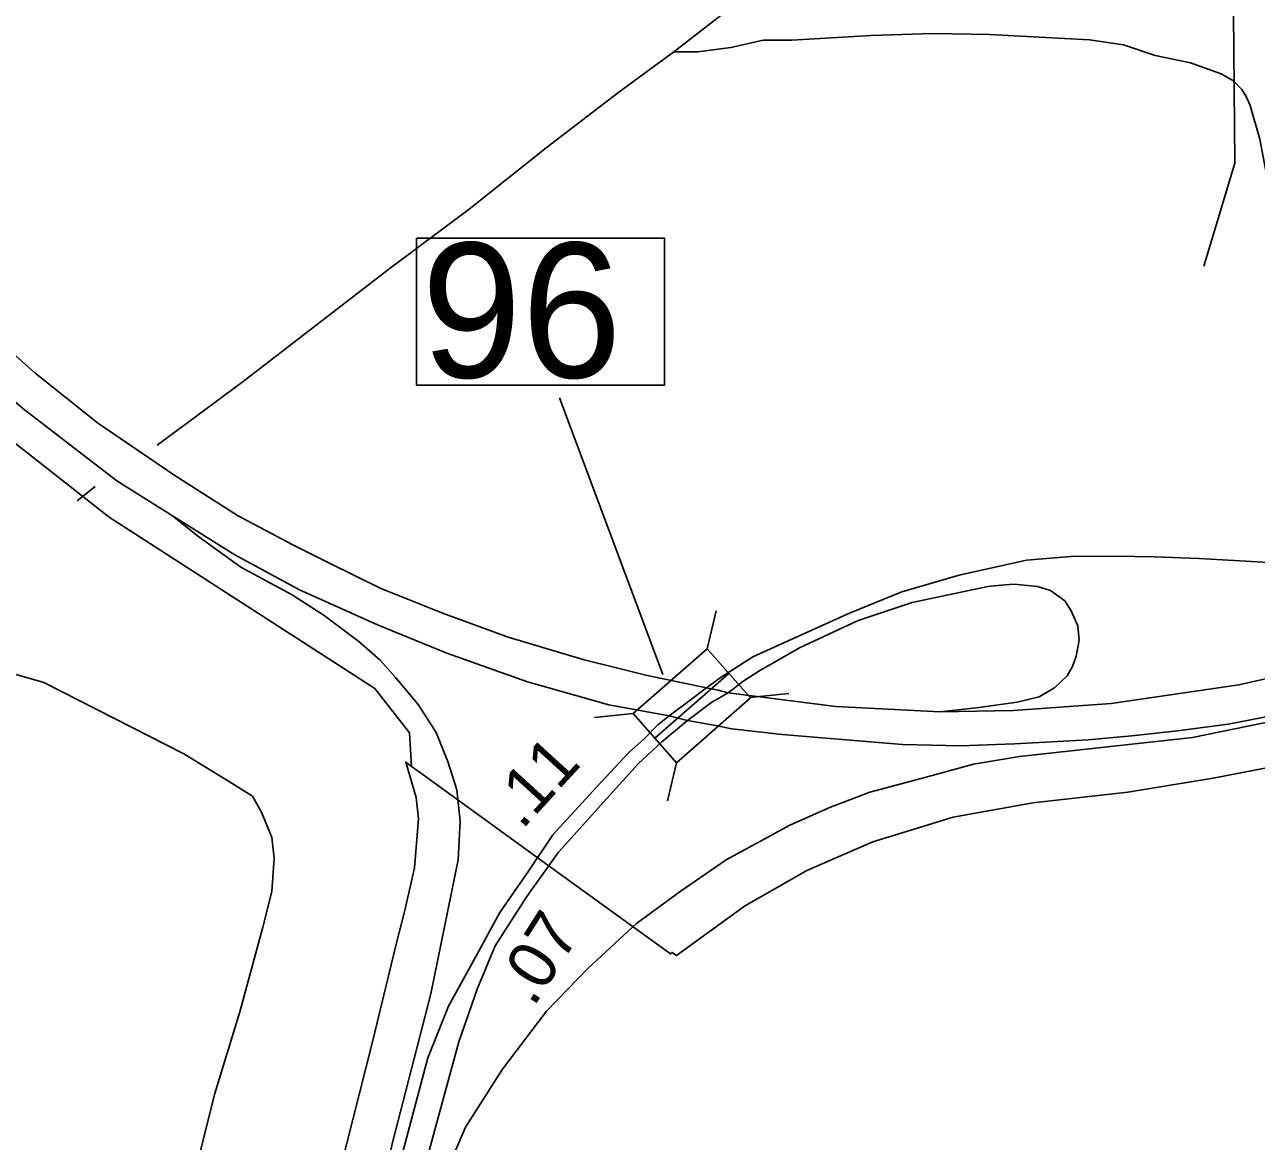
# Model space of a CAD drawing. Extents: x 2104537 to 2336408, y 34176 to 229611.
# Drawn here: x 2297199 to 2300399, y 173826 to 176728 of the extents above; entities that cross this region are included whole.
import ezdxf

# ---------------------------------------------------------------- set-up
doc = ezdxf.new("R2010")
doc.units = 0
for name, color, linetype in [('Exist Boundary Political City Limit New', 7, 'Continuous'), ('Exist Hydrographic Misc Water Feature', 7, 'Continuous'), ('Exist Road Non-System Type 51', 7, 'Continuous'), ('Exist Road Primary Interstate Ramp 1 Lane Attributed', 7, 'Continuous'), ('Exist Road Primary US Divided Attributed', 7, 'Continuous'), ('Exist Road Primary US Mileage Hundredths English Label', 7, 'Continuous'), ('Exist Road Primary US Structure Standard Bridge CELL', 7, 'Continuous'), ('Exist Road Primary US Structure Standard Bridge Number Label', 7, 'Continuous'), ('Map Preparation Boundary City Limit Buffer Line', 7, 'Continuous')]:
    doc.layers.add(name, color=color, linetype=linetype)

msp = doc.modelspace()

# ---------------------------------------------------------------- linework, layer by layer
at = {"layer": 'Exist Boundary Political City Limit New'}
for points in [[(2296883, 175868.3), (2297418, 175448), (2298108.2, 175002.8), (2298198.2, 174887.7), (2298204, 174800.4)], [(2297057.5, 171652.3), (2297230.8, 171828.3), (2297387, 172030.9), (2297500, 172197.4), (2297612.5, 172409.8), (2297699.2, 172604.8), (2297759.2, 172778.8), (2297818, 172985.9), (2297885.2, 173241.5), (2297979.8, 173596.5), (2298036, 173820.9), (2298101.2, 174081.2), (2298164.5, 174342), (2298185.2, 174422.7), (2298211.2, 174536.8), (2298222, 174663.9), (2298215.5, 174719.5), (2298188.8, 174811.5), (2298204, 174800.4)], [(2298204, 174800.4), (2298227.5, 174783.3), (2298602.5, 174511.8), (2298876.5, 174313.2), (2298881.5, 174316.9), (2298892.5, 174308.9), (2299068.8, 174437.4), (2299231.2, 174529.7), (2299402.5, 174604.5), (2299611, 174668.5), (2299818, 174705.5), (2300065, 174733.4), (2300287.2, 174769.3), (2300493, 174809.9)], [(2298204, 174800.4), (2298227.5, 174783.3), (2298602.5, 174511.8), (2298876.5, 174313.2), (2298881.5, 174316.9), (2298892.5, 174308.9), (2299068.8, 174437.4), (2299231.2, 174529.7), (2299402.5, 174604.5), (2299611, 174668.5), (2299818, 174705.5), (2300065, 174733.4), (2300287.2, 174769.3), (2300493, 174809.9)]]:
    msp.add_lwpolyline(points, dxfattribs=at)
at = {"layer": 'Exist Hydrographic Misc Water Feature'}
msp.add_lwpolyline([(2300262.4, 176100), (2300343.4, 176367.4), (2300339.5, 176757.8), (2300314.5, 176774.6), (2300226.5, 177324.1), (2299872.4, 177662.2), (2299488.3, 177833.6), (2299328.4, 178007.3), (2298993.3, 178151.5), (2298792.4, 178299.8), (2298716.3, 178448.8), (2298648.4, 178515.8), (2298381.4, 178629.1), (2298288.3, 178745.8), (2298296.3, 178804.7), (2298271.3, 178821.5), (2298236.5, 179002.6), (2298233.4, 179288), (2298123.3, 179467.3), (2297980.4, 179601.2), (2297212.4, 179835.9)], dxfattribs=at)
at = {"layer": 'Exist Road Non-System Type 51'}
for p, q in [((2299008.8, 176752.1), (2298885.6, 176657)), ((2297335.2, 175490.6), (2297382.1, 175527.2))]:
    msp.add_line(p, q, dxfattribs=at)
for points in [[(2298885.6, 176657), (2298947.6, 176657.5), (2299033.8, 176668.3), (2299117.5, 176687), (2299191.6, 176687.5), (2299397.5, 176699.3), (2299559.3, 176704.6), (2299705.5, 176702.1), (2299965.6, 176688.2), (2300053.6, 176675), (2300136.1, 176647.9), (2300228.2, 176628.7), (2300307.7, 176599.9), (2300339.4, 176581.3), (2300361, 176558.9), (2300372.4, 176540.6), (2300382.8, 176517.5), (2300407.7, 176430.1), (2300428.8, 176320.4), (2300457.6, 176230.7), (2300496, 176183)], [(2298885.6, 176657), (2298742.6, 176551.9), (2298553.8, 176408), (2298353.3, 176248.5), (2298144.6, 176092.5), (2297763, 175797.5), (2297669.6, 175728.4), (2297542.6, 175634.6)], [(2297185.7, 172334.1), (2297322.8, 172659.1), (2297427.1, 172921.6), (2297471.8, 173046.8), (2297549.2, 173374.8), (2297692.3, 173947.4), (2297757.8, 174162.1), (2297817.4, 174382.8), (2297841.3, 174475.2), (2297847.2, 174561.7), (2297841.3, 174615.4), (2297814.4, 174681), (2297790.6, 174722.7), (2297728, 174761.5), (2297611.8, 174833.1), (2297248.3, 175018), (2297176.7, 175038.8)]]:
    msp.add_lwpolyline(points, dxfattribs=at)
at = {"layer": 'Exist Road Primary Interstate Ramp 1 Lane Attributed'}
for points in [[(2301711.1, 175566.7), (2301609.3, 175522), (2301476.1, 175461.9), (2301342.8, 175410.6), (2301247.6, 175384.2), (2301067.4, 175349.1), (2300909.2, 175322.7), (2300810.3, 175316.1), (2300704.9, 175316.1), (2300544.5, 175322.7), (2300401.7, 175331.5), (2300250.1, 175340.3), (2300134.7, 175345.2), (2300031.4, 175346.9), (2299916.7, 175345.4), (2299802, 175336.1), (2299626.9, 175297.3), (2299478.1, 175253.9), (2299341.8, 175198.1), (2299155.5, 175114.7), (2299090.7, 175084.9), (2299005.5, 175030.7), (2298970.4, 175004.8)], [(2297582.6, 175451.5), (2297651.4, 175396.4), (2297760.6, 175318.4), (2297893.9, 175245.7), (2297977, 175192), (2298067.1, 175124.4), (2298122.5, 175075.9), (2298163.2, 175030.4), (2298221.2, 174961.5), (2298268, 174888.7), (2298299.2, 174810.8), (2298321.7, 174739.7), (2298330.4, 174658.3), (2298325.2, 174557.8), (2298254.1, 174209.2), (2298153.7, 173819.3), (2298043.1, 173284.2)], [(2299026.9, 174991.3), (2299064.4, 175020.9), (2299106.2, 175047.7), (2299211.6, 175108.2), (2299364.5, 175179.3), (2299504.5, 175226), (2299701.3, 175267.9), (2299745.6, 175271.9)], [(2299745.6, 175271.9), (2299769.5, 175274.1), (2299829.9, 175267.9), (2299864, 175257), (2299901.2, 175230.7), (2299918.2, 175204.3), (2299935.3, 175165.6), (2299938.4, 175128.3), (2299930.6, 175086.5), (2299921.3, 175060.1), (2299907.4, 175035.3), (2299874.9, 175004.3), (2299834.6, 174981.1), (2299777.2, 174967.1), (2299678, 174953.1), (2299577.3, 174942.3)], [(2298920.7, 174919.8), (2298984, 174967.4), (2299026.9, 174991.3)], [(2298151.2, 173410.6), (2298343.8, 173863.2), (2298439.9, 174013.6), (2298554.5, 174164), (2298663, 174275.6), (2298788.5, 174391.9), (2298901.7, 174475.6), (2299021, 174557.8), (2299186.8, 174647.7), (2299292.2, 174694.2), (2299394.5, 174733), (2299527.7, 174768.7), (2299664.1, 174805.9), (2299783.4, 174826), (2300232.8, 174875.6), (2300452.9, 174920.6), (2300593.8, 174962)]]:
    msp.add_lwpolyline(points, dxfattribs=at)
at = {"layer": 'Exist Road Primary US Divided Attributed'}
for points in [[(2298970.4, 175004.8), (2298812.5, 175037.7), (2298733, 175057.3), (2298652.4, 175076.9), (2298455, 175136.5), (2298287.1, 175197.2), (2298122.5, 175263), (2297989.2, 175328.8), (2297895.6, 175375.6), (2297751.9, 175451.9), (2297589.1, 175555.8), (2297388.2, 175692.7), (2297225.4, 175822.7), (2296970.8, 176049.6), (2296763, 176229.8), (2296494.5, 176467.2), (2296215.7, 176711.5), (2295727.3, 177143), (2295240.6, 177576.1), (2294646.6, 178095.9), (2294251.7, 178445.9), (2293927.8, 178730.1), (2293662.8, 178960.5), (2293539.7, 179066.1)], [(2293411.6, 179042.2), (2294166.8, 178393.9), (2294637.9, 177976.4), (2295455.4, 177257.3), (2296122.2, 176671.7), (2296305.7, 176507.1), (2296605.4, 176247.2), (2296892.9, 175987.3), (2297197.7, 175727.4), (2297438.4, 175542), (2297582.6, 175451.5)], [(2301711.1, 175566.7), (2301603.1, 175492.9), (2301326.7, 175338.1), (2301060.8, 175215), (2300878.4, 175146.8), (2300483.9, 175041.5), (2300353.7, 175012.1), (2300022.1, 174964), (2299767.9, 174945.4), (2299577.3, 174942.3)], [(2297582.6, 175451.5), (2297745, 175349.6), (2297913, 175259.5), (2298115.6, 175167.7), (2298295.7, 175094.9), (2298505.3, 175020.4), (2298716.5, 174960.1), (2298872.9, 174931.9)], [(2298970.4, 175004.8), (2298931.4, 174974.6), (2298872.9, 174931.9)], [(2299026.9, 174991.3), (2299000.6, 174998.4), (2298970.4, 175004.8)], [(2299577.3, 174942.3), (2299306.1, 174956.3), (2299026.9, 174991.3)], [(2298920.7, 174919.8), (2298993.3, 174906.4), (2299036.2, 174897.6), (2299166.7, 174883.4), (2299479.7, 174857), (2299630, 174853.9), (2299771, 174858.6), (2299961.6, 174869.4), (2300075.1, 174879.4), (2300194.4, 174892.4), (2300325.4, 174909.8), (2300593.8, 174962)], [(2298872.9, 174931.9), (2298844.1, 174907.9), (2298808.2, 174872), (2298768.2, 174836.2), (2298684.6, 174746.3), (2298571.4, 174622.3), (2298507.9, 174527.7), (2298433.5, 174420.7), (2298370, 174304.4), (2298300.2, 174177), (2298246.5, 174042.8), (2298165.4, 173740.1), (2298063.1, 173358.7), (2298043.1, 173284.2)], [(2298151.2, 173410.6), (2298195.9, 173604.5), (2298327, 174084.6), (2298374.7, 174221.7), (2298421.1, 174333.9), (2298503.2, 174462.6), (2298585.4, 174577.3), (2298710.9, 174716.8), (2298793, 174806.8), (2298854.6, 174863.8), (2298920.7, 174919.8)], [(2298872.9, 174931.9), (2298920.7, 174919.8)]]:
    msp.add_lwpolyline(points, dxfattribs=at)
at = {"layer": 'Exist Road Primary US Structure Standard Bridge CELL'}
for p, q in [((2298972.2, 175105.7), (2298995.3, 175204.4)), ((2298835.9, 174873.4), (2299028, 175042)), ((2299083.1, 174979.2), (2299184, 174989.3)), ((2298678.9, 174927.3), (2298779.8, 174937.4)), ((2298868.9, 174710.8), (2298892.1, 174809.5))]:
    msp.add_line(p, q, dxfattribs=at)
msp.add_lwpolyline([(2298892.1, 174809.5), (2299084.2, 174978.1), (2298971.9, 175106), (2298779.8, 174937.4)], close=True, dxfattribs=at)
at = {"layer": 'Exist Road Primary US Structure Standard Bridge Number Label'}
msp.add_line((2298857, 175038.7), (2298588, 175758.4), dxfattribs=at)
msp.add_lwpolyline([(2298216.9, 176173.1), (2298861, 176173.1), (2298861, 175790.8), (2298216.9, 175790.8)], close=True, dxfattribs=at)
at = {"layer": 'Map Preparation Boundary City Limit Buffer Line'}
for points in [[(2296883, 175868.3), (2297418, 175448), (2298108.2, 175002.8), (2298198.2, 174887.7), (2298204, 174800.4)], [(2297057.5, 171652.3), (2297230.8, 171828.3), (2297387, 172030.9), (2297500, 172197.4), (2297612.5, 172409.8), (2297699.2, 172604.8), (2297759.2, 172778.8), (2297818, 172985.9), (2297885.2, 173241.5), (2297979.8, 173596.5), (2298036, 173820.9), (2298101.2, 174081.2), (2298164.5, 174342), (2298185.2, 174422.7), (2298211.2, 174536.8), (2298222, 174663.9), (2298215.5, 174719.5), (2298188.8, 174811.5), (2298204, 174800.4)], [(2298204, 174800.4), (2298227.5, 174783.3), (2298602.5, 174511.8), (2298876.5, 174313.2), (2298881.5, 174316.9), (2298892.5, 174308.9), (2299068.8, 174437.4), (2299231.2, 174529.7), (2299402.5, 174604.5), (2299611, 174668.5), (2299818, 174705.5), (2300065, 174733.4), (2300287.2, 174769.3), (2300493, 174809.9)], [(2298204, 174800.4), (2298227.5, 174783.3), (2298602.5, 174511.8), (2298876.5, 174313.2), (2298881.5, 174316.9), (2298892.5, 174308.9), (2299068.8, 174437.4), (2299231.2, 174529.7), (2299402.5, 174604.5), (2299611, 174668.5), (2299818, 174705.5), (2300065, 174733.4), (2300287.2, 174769.3), (2300493, 174809.9)]]:
    msp.add_lwpolyline(points, dxfattribs=at)

# ---------------------------------------------------------------- texts
at = {"layer": 'Exist Road Primary US Mileage Hundredths English Label'}
for s, rotation, p in [('.11', 47.592, (2298490.7, 174633.4)), ('.07', 57.451, (2298521, 174172.5))]:
    msp.add_text(s, height=125, rotation=rotation, dxfattribs=at).set_placement(p)
at = {"layer": 'Exist Road Primary US Structure Standard Bridge Number Label'}
msp.add_text('96', height=350, dxfattribs=at).set_placement((2298229.4, 175810.6))

doc.saveas('drawing.dxf')
